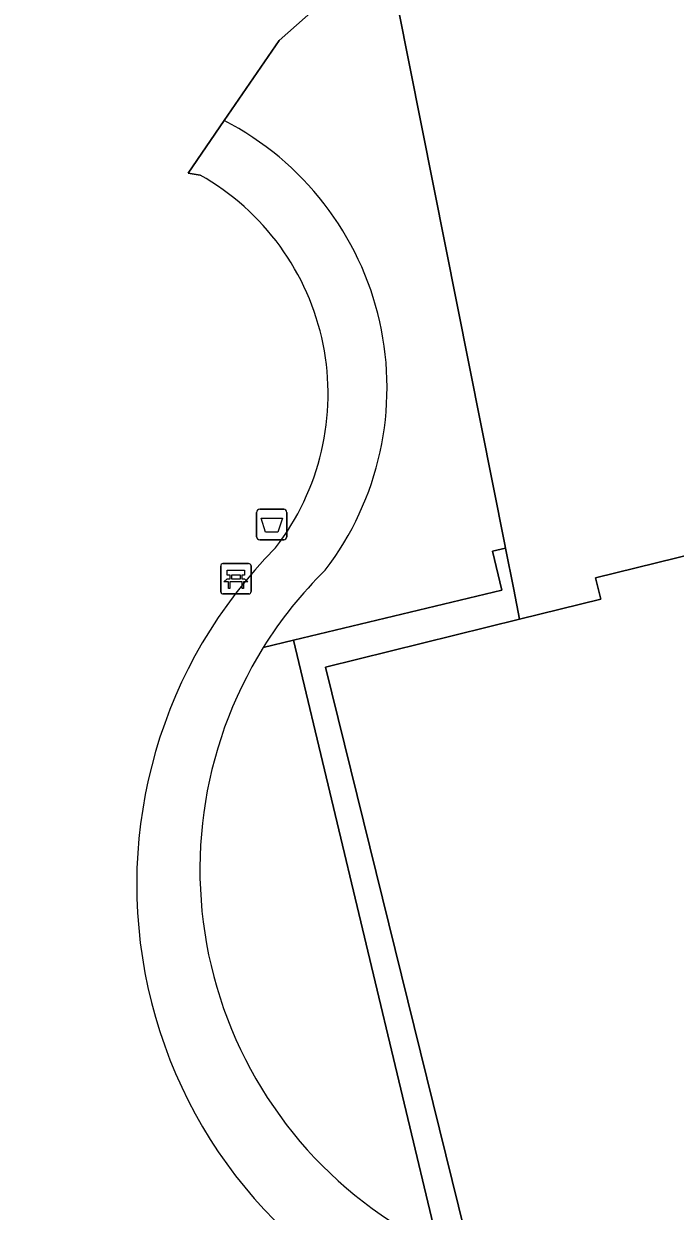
# Model space of a CAD drawing. Extents: x 162989 to 165008, y 383432 to 384338.
# Drawn here: x 163737.95 to 163759.39, y 384053.79 to 384092.87 of the extents above; entities that cross this region are included whole.
import ezdxf

# ---------------------------------------------------------------- set-up
doc = ezdxf.new("R2010")
doc.units = 0
for name, color, linetype in [('IMGEO_Afvalbak', 7, 'Continuous'), ('IMGEO_Bank', 7, 'Continuous'), ('IMGEO_Erf', 7, 'Continuous'), ('IMGEO_Groenvoorziening', 7, 'Continuous'), ('IMGEO_Pand', 7, 'Continuous'), ('IMGEO_Voetpad_open', 7, 'Continuous')]:
    doc.layers.add(name, color=color, linetype=linetype)

msp = doc.modelspace()

# ---------------------------------------------------------------- linework, layer by layer
at = {"layer": 'IMGEO_Afvalbak'}
for p, q in [((163745.613, 384075.991), (163745.613, 384076.791)), ((163745.613, 384076.791), (163745.613, 384075.991)), ((163745.713, 384076.891), (163746.503, 384076.891)), ((163746.503, 384076.891), (163745.713, 384076.891)), ((163746.603, 384076.791), (163746.603, 384075.991)), ((163746.603, 384075.991), (163746.603, 384076.791)), ((163746.503, 384075.891), (163745.713, 384075.891)), ((163745.713, 384075.891), (163746.503, 384075.891))]:
    msp.add_line(p, q, dxfattribs=at)
msp.add_lwpolyline([(163745.756, 384076.605), (163746.46, 384076.605), (163746.311, 384076.135), (163745.905, 384076.135), (163745.756, 384076.605)], dxfattribs=at)
for centre, start, end in [((163745.713, 384076.791), 90, 180), ((163745.713, 384076.791), 90, 180), ((163746.503, 384076.791), 0, 90), ((163746.503, 384076.791), 360, 90), ((163745.713, 384075.991), 180, 270), ((163745.713, 384075.991), 180, 270), ((163746.503, 384075.991), 270, 0), ((163746.503, 384075.991), 270, 0)]:
    msp.add_arc(centre, 0.1, start, end, dxfattribs=at)
at = {"layer": 'IMGEO_Bank'}
for p, q in [((163744.43, 384074.18), (163744.43, 384075.021)), ((163744.43, 384075.021), (163744.43, 384074.18)), ((163744.505, 384075.105), (163745.346, 384075.105)), ((163745.346, 384075.105), (163744.505, 384075.105)), ((163745.43, 384075.03), (163745.43, 384074.189)), ((163745.43, 384074.189), (163745.43, 384075.03)), ((163744.739, 384074.611), (163744.739, 384074.717)), ((163744.783, 384074.717), (163744.783, 384074.611)), ((163745.071, 384074.723), (163744.789, 384074.723)), ((163744.789, 384074.605), (163745.071, 384074.605)), ((163745.077, 384074.611), (163745.077, 384074.717)), ((163745.121, 384074.717), (163745.121, 384074.611)), ((163745.127, 384074.503), (163744.734, 384074.503)), ((163745.355, 384074.105), (163744.514, 384074.105)), ((163744.514, 384074.105), (163745.355, 384074.105))]:
    msp.add_line(p, q, dxfattribs=at)
for points in [[(163744.677, 384074.503), (163744.535, 384074.503), (163744.647, 384074.605), (163744.733, 384074.605)], [(163744.733, 384074.723), (163744.647, 384074.723), (163744.647, 384074.884), (163745.21, 384074.884), (163745.21, 384074.723), (163745.127, 384074.723)], [(163745.127, 384074.605), (163745.21, 384074.605), (163745.322, 384074.503), (163745.183, 384074.503)], [(163744.727, 384074.496), (163744.727, 384074.289), (163744.684, 384074.289), (163744.684, 384074.496)], [(163745.177, 384074.496), (163745.177, 384074.289), (163745.133, 384074.289), (163745.133, 384074.496)]]:
    msp.add_lwpolyline(points, dxfattribs=at)
for centre, radius, start, end in [((163744.508, 384075.027), 0.0779, 92.4484, 184.2845), ((163744.508, 384075.027), 0.0779, 92.4484, 184.2845), ((163745.352, 384075.027), 0.0779, 2.4484, 94.2845), ((163745.352, 384075.027), 0.0779, 2.4484, 94.2845), ((163744.732, 384074.716), 0.00671, 2.8957, 87.1043), ((163744.732, 384074.612), 0.00671, 272.8957, 357.1043), ((163744.789, 384074.716), 0.00671, 92.8957, 177.1043), ((163744.789, 384074.612), 0.00671, 182.8957, 267.1043), ((163745.071, 384074.716), 0.00671, 2.8957, 87.1043), ((163745.071, 384074.612), 0.00671, 272.8957, 357.1043), ((163745.128, 384074.716), 0.00671, 92.8957, 177.1043), ((163745.128, 384074.612), 0.00671, 182.8957, 267.1043), ((163744.677, 384074.496), 0.00671, 2.8957, 87.1043), ((163744.734, 384074.496), 0.00671, 92.8957, 177.1043), ((163745.126, 384074.496), 0.00671, 2.8957, 87.1043), ((163745.183, 384074.496), 0.00671, 92.8957, 177.1043), ((163745.352, 384074.183), 0.0779, 272.4484, 4.2845), ((163745.352, 384074.183), 0.0779, 272.4484, 4.2845), ((163744.508, 384074.183), 0.0779, 182.4484, 274.2845), ((163744.508, 384074.183), 0.0779, 182.4484, 274.2845)]:
    msp.add_arc(centre, radius, start, end, dxfattribs=at)
at = {"layer": 'IMGEO_Erf'}
msp.add_lwpolyline([(163749.862, 384095.435), (163753.778, 384075.735), (163753.801, 384075.617), (163754.072, 384074.256), (163754.268, 384073.271), (163756.941, 384073.93), (163756.768, 384074.632), (163762.074, 384075.941)], dxfattribs=at)
at = {"layer": 'IMGEO_Groenvoorziening'}
for points in [[(163743.752, 384087.886), (163743.355, 384087.958), (163744.543, 384089.683), (163746.357, 384092.316), (163749.862, 384095.435), (163749.589, 384096.809), (163739.659, 384094.755), (163739.473, 384094.717), (163738.472, 384094.511), (163737.505, 384094.313), (163725.422, 384091.811), (163723.842, 384089.232), (163724.381, 384086.593)], [(163745.829, 384072.341), (163746.825, 384072.58), (163753.686, 384074.227), (163753.379, 384075.511), (163753.801, 384075.617), (163753.778, 384075.735), (163749.862, 384095.435), (163746.357, 384092.316), (163744.543, 384089.683)], [(163744.543, 384089.683), (163743.355, 384087.958), (163743.752, 384087.886)], [(163751.612, 384052.575), (163746.825, 384072.58), (163745.829, 384072.341)]]:
    msp.add_lwpolyline(points, dxfattribs=at)
for centre, radius, start, end in [((163740.025, 384080.896), 9.88, 322.5742, 62.7867), ((163740.025, 384080.896), 9.88, 322.5742, 62.7867), ((163739.706, 384080.686), 8.259, 322.2032, 60.6646), ((163739.706, 384080.686), 8.259, 322.2032, 60.6646), ((163757.395, 384064.542), 15.73, 135.209, 249.6842), ((163757.395, 384064.542), 15.73, 135.209, 249.6842), ((163757.538, 384065.061), 13.788, 134.5186, 148.1289), ((163757.538, 384065.061), 13.788, 134.5186, 148.1289), ((163757.558, 384065.044), 13.814, 148.1126, 244.5036), ((163757.558, 384065.044), 13.814, 148.1126, 244.5036)]:
    msp.add_arc(centre, radius, start, end, dxfattribs=at)
at = {"layer": 'IMGEO_Pand'}
msp.add_lwpolyline([(163762.074, 384075.941), (163756.768, 384074.632), (163756.941, 384073.93), (163754.268, 384073.271), (163747.876, 384071.694), (163753.293, 384049.732), (163758.148, 384050.93), (163762.88, 384052.097)], dxfattribs=at)
at = {"layer": 'IMGEO_Voetpad_open'}
msp.add_lwpolyline([(163751.934, 384049.79), (163750.432, 384048.027), (163751.31, 384047.33), (163751.588, 384047.393), (163753.293, 384049.732), (163747.876, 384071.694), (163754.268, 384073.271), (163754.072, 384074.256), (163753.801, 384075.617), (163753.379, 384075.511), (163753.686, 384074.227), (163746.825, 384072.58), (163751.612, 384052.575), (163752.203, 384050.106)], close=True, dxfattribs=at)

doc.saveas('drawing.dxf')
